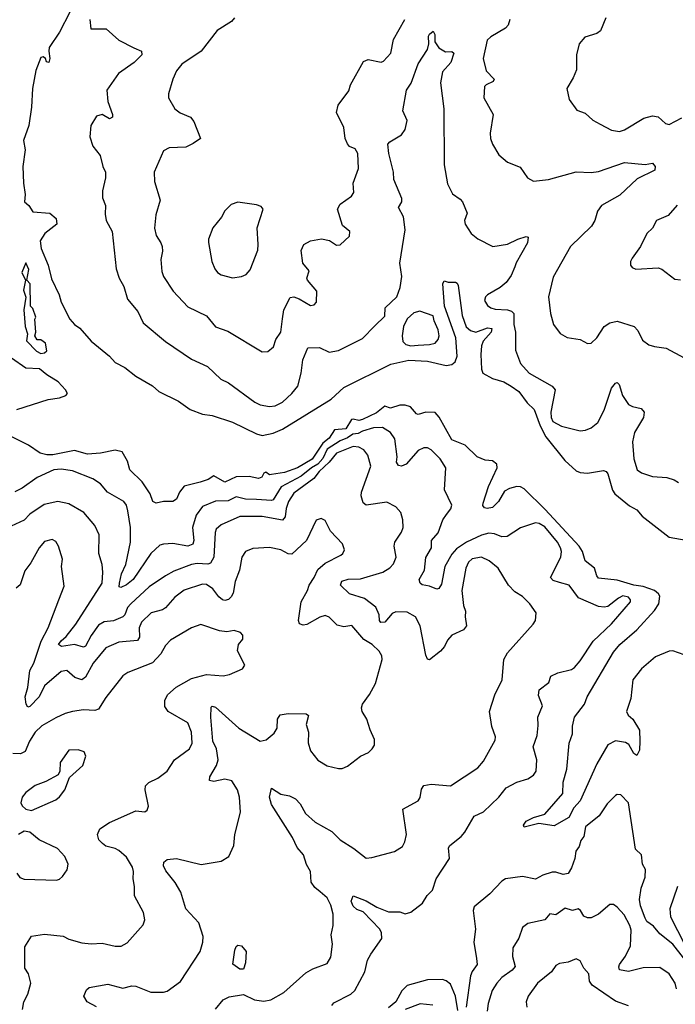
# Model space of a CAD drawing. Extents: x 1690054 to 1842981, y 782881 to 914114.
# Tile 629 of 656: x 1801511 to 1805038, y 880721 to 886014. Entities that reach past the tile are written whole.
import ezdxf

# ---------------------------------------------------------------- set-up
doc = ezdxf.new("R2010")
doc.units = 0

msp = doc.modelspace()

# ---------------------------------------------------------------- linework, layer by layer
at = {"layer": '0CON10XD'}
for points in [[(1801780, 886055), (1801725, 885947.1), (1801670.5, 885865), (1801667.1, 885845), (1801673.3, 885805), (1801667.5, 885785), (1801655, 885787.5), (1801650, 885805), (1801637.5, 885815), (1801625, 885811.2), (1801598.2, 885741.8), (1801580.5, 885645), (1801574.5, 885545), (1801559.5, 885445), (1801531.9, 885365), (1801540.4, 885315), (1801527.9, 885225), (1801531.2, 885135), (1801541.2, 885075), (1801537.5, 885035), (1801560, 885015), (1801582, 884982), (1801673.9, 884973.9), (1801707.5, 884945), (1801710, 884915), (1801645.6, 884864.4), (1801620.8, 884825), (1801626.9, 884785), (1801663.5, 884695), (1801681.7, 884621.7), (1801724, 884535), (1801734.2, 884495), (1801781.2, 884405), (1801805, 884376.7), (1801835, 884356.7), (1801895.6, 884285.6), (1801993.8, 884205), (1802025, 884171.2), (1802076.7, 884145), (1802135, 884098), (1802225.6, 884045.6), (1802260, 884015), (1802365, 883964), (1802428.6, 883918.6), (1802493.8, 883893.8), (1802546.6, 883886.6), (1802655, 883851.1), (1802785, 883787.7), (1802815, 883779.6), (1802875, 883790.8), (1802925, 883812.5), (1803186.2, 883975), (1803255, 884037.1), (1803507.9, 884162.1), (1803605, 884184.3), (1803705, 884179.3), (1803805, 884156.1), (1803835, 884161.2), (1803853.4, 884175), (1803863.3, 884205), (1803856.6, 884305), (1803795.7, 884474.3), (1803787.5, 884595), (1803795, 884610), (1803815, 884602.5), (1803855, 884603.3), (1803865, 884598.8), (1803870, 884585), (1803890.7, 884425), (1803912.9, 884362.9), (1803935, 884343.3), (1803964.7, 884334.7), (1804027.1, 884357.1), (1804050.5, 884355), (1804047.4, 884335), (1804004.2, 884285.8), (1803995, 884261.2), (1803990.6, 884215), (1803995.4, 884135.4), (1804002.1, 884115), (1804055, 884086.4), (1804115, 884067.8), (1804153.7, 884043.7), (1804196.2, 884015), (1804241.4, 883955), (1804278.7, 883918.7), (1804310.8, 883830.8), (1804341.8, 883771.8), (1804443.5, 883645), (1804505, 883588.5), (1804525, 883579.5), (1804565, 883576.9), (1804651.2, 883591.2), (1804665, 883586.2), (1804675, 883572.5), (1804700.4, 883485), (1804712.2, 883465), (1804791.1, 883401.1), (1804830, 883380), (1804859.4, 883345), (1805005, 883232.7), (1805095, 883216)], [(1802666.2, 886025), (1802651.2, 886005), (1802574, 885956), (1802487.5, 885845), (1802384, 885775), (1802355, 885738.8), (1802334.4, 885695), (1802312, 885615), (1802312, 885595), (1802346.2, 885535), (1802375, 885514), (1802430.5, 885490.5), (1802447.9, 885467.9), (1802483.3, 885375), (1802445, 885349.2)], [(1804664, 886025), (1804635, 885954), (1804615, 885940.8), (1804550.3, 885919.7), (1804520, 885885), (1804506, 885825), (1804505.8, 885744.2), (1804488.3, 885701.7), (1804454, 885645), (1804466.2, 885585), (1804507.7, 885527.7), (1804552.3, 885512.3), (1804594.4, 885474.4), (1804633.1, 885453.1), (1804695, 885420), (1804737.3, 885412.7), (1804765, 885422.5), (1804868.8, 885485), (1804915, 885497.1), (1804945, 885492), (1804985, 885456), (1805005, 885450.8), (1805073.2, 885486.8)], [(1801888, 886015), (1801893.3, 885965), (1801975.8, 885965.8), (1802045, 885904), (1802125, 885863.1), (1802166.2, 885845), (1802167.5, 885825), (1802127.5, 885785), (1802041.9, 885725), (1801980, 885635), (1801986, 885574), (1802010, 885505), (1802010, 885490), (1801995, 885480.6), (1801955, 885504.3), (1801925, 885496.2), (1801894.2, 885445), (1801888.6, 885385), (1801904.2, 885335), (1801944.2, 885285), (1801958.9, 885225), (1801973.1, 885195), (1801973.5, 885165), (1801956.1, 885095), (1801956.4, 885056.4), (1801972.9, 885015), (1801970.9, 884969.1), (1801976.7, 884935), (1802008.8, 884875), (1802029.5, 884675), (1802045.4, 884625.4), (1802070.9, 884580.9), (1802091.7, 884511.7), (1802147.1, 884445), (1802175.4, 884385.4), (1802295, 884283.6), (1802435, 884188.8), (1802520.7, 884150.7), (1802592.7, 884082.7), (1802635, 884061.9), (1802775, 883957.8), (1802805, 883943.5), (1802854.4, 883935.6), (1802885, 883938.5), (1802925, 883958.8), (1802975, 884004.4), (1803006.5, 884045), (1803024.6, 884115), (1803034.5, 884185), (1803060.5, 884249.5), (1803123, 884253), (1803175, 884227.5), (1803225, 884235.7), (1803355, 884300.6), (1803421.3, 884368.7), (1803475, 884421.2), (1803477.5, 884465), (1803540, 884525), (1803557.5, 884575), (1803565.9, 884634.1), (1803555.8, 884705), (1803585.2, 884884.8), (1803575, 884953.8), (1803549.4, 885005), (1803566.6, 885035), (1803566.7, 885053.3), (1803524, 885155), (1803522.1, 885195), (1803496.5, 885295), (1803491.4, 885345), (1803501.3, 885358.7), (1803564.5, 885395), (1803585, 885424.3), (1803595, 885472.5), (1803571.3, 885525), (1803591.2, 885635), (1803617.4, 885672.6), (1803655, 885776.7), (1803704, 885855), (1803712, 885885), (1803710, 885925), (1803715, 885936.7), (1803735, 885952.5), (1803743.3, 885935), (1803743.3, 885895), (1803765, 885863.3), (1803801.4, 885841.4), (1803835, 885843.3), (1803846.7, 885835), (1803830, 885785), (1803785.5, 885734.5), (1803774.4, 885675), (1803792.5, 885535), (1803794.6, 885234.6), (1803811.7, 885131.7), (1803838.7, 885078.7), (1803880.2, 885050.2), (1803892.5, 885035), (1803918, 884975), (1803904.3, 884935), (1803907.5, 884915), (1803940, 884865), (1803975, 884836.2), (1804055.8, 884795.8), (1804135, 884808.5), (1804191.2, 884835), (1804235, 884848.1), (1804246.7, 884845), (1804242.5, 884815), (1804182, 884708), (1804174.5, 884685)], [(1802445, 885349.2), (1802405, 885330), (1802315, 885325.8), (1802285, 885310), (1802234.2, 885195), (1802235.7, 885145), (1802267.1, 885045), (1802244.2, 884965), (1802237, 884893), (1802244.5, 884854.5), (1802270.8, 884815), (1802277.1, 884795), (1802279.1, 884770.9), (1802270.8, 884725), (1802275, 884660), (1802283.7, 884633.7), (1802336.5, 884555), (1802415, 884470), (1802515, 884422), (1802565, 884362.9), (1802630.6, 884340.6), (1802815, 884228), (1802845, 884230), (1802877.1, 884255), (1802888.6, 884295), (1802915.5, 884335), (1802923.9, 884406.1), (1802931.4, 884455), (1802965, 884521.2), (1802985, 884524), (1803015, 884514.2), (1803075, 884478), (1803095, 884482), (1803107.5, 884495), (1803110, 884555), (1803058.6, 884615), (1803055.7, 884625.7), (1803067.5, 884665), (1803034.5, 884705), (1803025.8, 884774.2), (1803038.8, 884805), (1803075, 884826), (1803135, 884836.2), (1803177.7, 884827.7), (1803215, 884802.5), (1803235, 884803.3), (1803285, 884850), (1803286.7, 884875), (1803247.3, 884907.3), (1803220.8, 884995), (1803235, 885022), (1803295, 885065.8), (1803309.2, 885085), (1803304.2, 885135), (1803334.3, 885215), (1803329.4, 885295), (1803315, 885320), (1803285, 885332), (1803275, 885346.2), (1803262.5, 885375), (1803255.4, 885435), (1803215.6, 885515), (1803224.7, 885555.3), (1803281.7, 885631.7), (1803290, 885665), (1803360.5, 885789.5), (1803385, 885800), (1803455, 885786.7), (1803467.7, 885792.3), (1803508, 885835), (1803521.5, 885908.5), (1803583.5, 886015)], [(1804147.3, 886015), (1804138.5, 885985), (1804125, 885968.9), (1804045, 885923.1), (1804025.4, 885904.6), (1804004.3, 885805), (1804020.3, 885740.3), (1804064, 885695), (1804057.2, 885682.8), (1804020, 885665), (1804011.2, 885655), (1804007.5, 885595), (1804058.1, 885505), (1804042, 885405), (1804043.8, 885375), (1804053.8, 885345), (1804088.8, 885288.8), (1804135, 885248.8), (1804202.3, 885222.3), (1804243.3, 885165), (1804275, 885146.2), (1804355, 885156.2), (1804505, 885196.1), (1804585, 885192.5), (1804625, 885199.2), (1804765, 885246.4), (1804875, 885236), (1804915, 885243.3), (1804930, 885225), (1804926.7, 885205), (1804831.9, 885158.1), (1804738.3, 885071.7), (1804640, 885015), (1804618.8, 884985), (1804604, 884935), (1804586, 884905), (1804474.2, 884795), (1804380.2, 884629.8), (1804355.6, 884525), (1804366.9, 884435), (1804382.5, 884375), (1804417.3, 884327.3), (1804455, 884306.2), (1804525, 884294.3), (1804565, 884273.3), (1804585, 884276.2), (1804615, 884303.8), (1804655, 884365.8), (1804685, 884384.2), (1804725, 884394.2), (1804815.6, 884365.6), (1804836.4, 884343.6), (1804861.1, 884291.1), (1804895, 884266.9), (1804925, 884256.9), (1804988.8, 884248.8), (1805085, 884197.5)], [(1802655, 884626.9), (1802705, 884634.3), (1802728.8, 884645), (1802750.9, 884669.1), (1802791.1, 884775), (1802794.4, 884805), (1802788.1, 884895), (1802820, 884995), (1802810.7, 885010.7), (1802785, 885020), (1802685, 885033.3), (1802649.3, 885020.7), (1802615, 884987.5), (1802597.3, 884952.7), (1802550, 884895), (1802527.5, 884835), (1802527.3, 884817.3), (1802544.4, 884715), (1802560.8, 884675), (1802575.6, 884655.6), (1802595, 884642.9), (1802655, 884626.9)], [(1805047, 885017), (1804999.1, 884960.9), (1804936.2, 884935), (1804915, 884893.3), (1804883.8, 884865), (1804850, 884795), (1804805, 884732.5), (1804796.7, 884715), (1804796.7, 884695), (1804805, 884682.5), (1804825, 884673.8), (1804945, 884681.2), (1804965, 884673.8), (1805035, 884618.8), (1805065, 884616)], [(1801625, 884220), (1801645, 884223.3), (1801657.5, 884235), (1801650, 884275), (1801625, 884292.5), (1801605, 884292.5), (1801592.5, 884315), (1801597.5, 884335), (1801592.5, 884405), (1801597.5, 884415), (1801581.7, 884461.7), (1801570, 884475), (1801566.7, 884595), (1801550, 884615), (1801560.7, 884670.7), (1801545, 884707.5), (1801523.3, 884655), (1801542.5, 884615), (1801531.1, 884561.1), (1801543.6, 884523.6), (1801533.8, 884455), (1801540.8, 884365), (1801553.3, 884325), (1801548.3, 884288.3), (1801601.7, 884231.7), (1801625, 884220)], [(1804174.5, 884685), (1804155, 884640), (1804127.7, 884602.3), (1804095.7, 884575), (1804027.5, 884535), (1804015.8, 884525), (1804011.4, 884505), (1804027.5, 884477.5), (1804044.7, 884464.7), (1804067.8, 884457.8), (1804134.8, 884454.8), (1804156.9, 884446.9), (1804169.2, 884435), (1804169.6, 884375), (1804177.5, 884335), (1804177.6, 884237.6), (1804205.5, 884165.5), (1804250.6, 884115), (1804374.7, 884044.7), (1804390.5, 884025), (1804367.4, 883905), (1804369.7, 883875), (1804379.2, 883855), (1804425, 883829.3), (1804525, 883804.4), (1804555, 883808.1), (1804585, 883820), (1804620.4, 883849.6), (1804654.1, 883915.9), (1804695, 884033.3), (1804715, 884061.2), (1804725, 884063.3), (1804735, 884053.3), (1804753.8, 883993.8), (1804786.5, 883946.5), (1804807.5, 883935), (1804854.5, 883924.5), (1804870, 883905), (1804866.9, 883875), (1804817.8, 883795), (1804806.5, 883745), (1804813.7, 883653.7), (1804832.9, 883595), (1804855, 883578.1), (1804915, 883558.9), (1804992.6, 883552.6), (1805031.1, 883541.1), (1805055, 883526)], [(1803615, 884260.9), (1803655, 884264.8), (1803715, 884268.1), (1803745, 884276), (1803761.8, 884295), (1803767.6, 884315), (1803762.5, 884347.5), (1803740.3, 884395), (1803735, 884422.9), (1803663, 884447), (1803631.3, 884438.7), (1803594.6, 884405.4), (1803575.6, 884365), (1803568.5, 884315), (1803572.3, 884285), (1803588, 884268), (1803615, 884260.9)], [(1801495, 883918), (1801665, 883972.5), (1801725, 883982), (1801760, 883995), (1801767.5, 884005), (1801757.5, 884025), (1801717.9, 884067.9), (1801656.7, 884105), (1801617.6, 884137.6), (1801545, 884140.8), (1801466.2, 884195)], [(1805085, 882600.6), (1805025, 882621.5), (1805005, 882620.4), (1804930.5, 882589.5), (1804855.4, 882525), (1804809.6, 882465), (1804798.8, 882365), (1804774.6, 882295), (1804783.1, 882275), (1804808.5, 882255), (1804844.7, 882194.7), (1804846.9, 882135), (1804845, 882087.5), (1804830.8, 882059.2), (1804815, 882069.2), (1804788.3, 882118.3), (1804769.2, 882129.2), (1804715, 882138.5), (1804675, 882115.7), (1804615.2, 882014.8), (1804525, 881815.8), (1804491.7, 881778.3), (1804465, 881726.1), (1804385, 881680.8), (1804303.1, 881693.1), (1804225, 881672.9), (1804221.1, 881685), (1804235, 881705.8), (1804275.5, 881725.5), (1804335, 881743.3), (1804431.9, 881855), (1804434, 881915), (1804453.9, 881986.1), (1804466.4, 882125), (1804484.6, 882175), (1804483.8, 882216.2), (1804495.6, 882265), (1804549.3, 882335), (1804562.9, 882375), (1804704.8, 882615), (1804739.5, 882655), (1804829.7, 882735), (1804925, 882837.5), (1804948.6, 882875), (1804953.6, 882915), (1804947.5, 882927.5), (1804925, 882945.2), (1804865, 882967.7), (1804813.6, 882975), (1804725, 883000.7), (1804625, 883011.5), (1804614.7, 883024.7), (1804602.5, 883065), (1804553.5, 883105), (1804538.6, 883155), (1804519.6, 883185), (1804338.3, 883381.7), (1804225, 883491.5), (1804205, 883503.2), (1804185, 883505.3), (1804145.3, 883494.7), (1804119.5, 883480.5), (1804086.2, 883425), (1804055, 883392.9), (1804026.2, 883386.2), (1804010.8, 883390.8), (1804002.9, 883402.9), (1804004.4, 883415), (1804032.1, 883505), (1804079.5, 883605), (1804078.1, 883625), (1804055, 883642.5), (1804015, 883646.9), (1803971.2, 883665), (1803907.1, 883727.1), (1803835.6, 883755), (1803768.2, 883878.2), (1803745, 883902.5), (1803695, 883904.5), (1803655, 883892.5), (1803645, 883896.2), (1803612.5, 883932.5), (1803585, 883942.1), (1803555, 883942.5), (1803505, 883925.7), (1803475, 883935.9), (1803429.4, 883900.6), (1803355.5, 883865), (1803335, 883859.7), (1803305, 883867.3), (1803295, 883864.3), (1803264.7, 883815.2), (1803205, 883810), (1803176.3, 883765), (1803141.4, 883738.6), (1803085, 883651.9), (1803005.5, 883605), (1802935, 883579.6), (1802865, 883569.7), (1802855, 883568.5), (1802835, 883581.9), (1802825, 883576.2), (1802814.1, 883555), (1802795, 883547.9), (1802745, 883559), (1802675, 883557.3), (1802615, 883528.9), (1802555, 883561.8), (1802525, 883542.8), (1802482.5, 883527.5), (1802395, 883507.6), (1802370, 883475), (1802355, 883436.2), (1802335, 883424.2), (1802285, 883424.4), (1802245, 883416), (1802226.7, 883425), (1802212.9, 883465), (1802169.7, 883529.8), (1802102.9, 883595), (1802091.1, 883641.1), (1802061.5, 883691.5), (1802025, 883700), (1801945.2, 883684.8), (1801875, 883679.3), (1801805, 883699), (1801690, 883675), (1801657.5, 883675), (1801621.2, 883685), (1801558, 883728), (1801455, 883779.1)], [(1803190.6, 880715), (1803200.6, 880729.4), (1803291.4, 880775), (1803314.4, 880795), (1803368.1, 880895), (1803381.7, 880958.3), (1803399.3, 880990.7), (1803458.9, 881075), (1803457.5, 881105), (1803448.2, 881125), (1803358.7, 881218.7), (1803325, 881231.8), (1803305, 881249.6), (1803294.7, 881275), (1803305, 881303.8), (1803375, 881277.5), (1803432.6, 881242.6), (1803495, 881218.5), (1803555, 881218.5), (1803585, 881208.1), (1803615, 881216.9), (1803677.8, 881265), (1803703, 881307), (1803730.8, 881335), (1803751.2, 881395), (1803822.2, 881505), (1803817.3, 881562.7), (1803824.2, 881575), (1803885, 881622.9), (1803905, 881646.2), (1803955, 881732.9), (1804005, 881755.5), (1804087.7, 881835), (1804128.1, 881885), (1804185, 881915.6), (1804245, 881932.5), (1804275, 881953.8), (1804289.2, 881975), (1804292, 882035), (1804272.9, 882105), (1804293.6, 882166.4), (1804300.3, 882219.7), (1804298.5, 882265), (1804323.1, 882325), (1804301.9, 882381.9), (1804305, 882412), (1804357.9, 882452.1), (1804368.8, 882485), (1804405, 882502.5), (1804478.8, 882521.2), (1804495, 882532.5), (1804525, 882567.5), (1804595, 882674.3), (1804695, 882765.8), (1804795.6, 882885), (1804796.9, 882895), (1804785, 882910), (1804755, 882916.4), (1804731.2, 882905), (1804675, 882859.2), (1804655, 882855.6), (1804625, 882860.5), (1804516.7, 882906.7), (1804465.7, 882975), (1804415, 882988.8), (1804379.9, 882999.9), (1804366.5, 883015), (1804421.5, 883125), (1804426.1, 883155), (1804419.3, 883175), (1804403.9, 883205), (1804335, 883288.9), (1804305, 883306.9), (1804285, 883310), (1804205, 883283.3), (1804133.5, 883236.5), (1804105, 883234.5), (1804065, 883250.7), (1804035, 883253.5), (1803995, 883242.7), (1803915, 883206), (1803860.3, 883169.7), (1803835, 883140.9), (1803798.4, 883075), (1803779.5, 882980.5), (1803765, 882955.8), (1803755, 882952.5), (1803715, 882969.5), (1803675, 882975.8), (1803664.4, 882984.4), (1803658.9, 883005), (1803688.8, 883055), (1803696.1, 883123.9), (1803725.2, 883175), (1803725.3, 883215), (1803762, 883255), (1803787.7, 883325), (1803807.1, 883355), (1803830, 883385), (1803835.7, 883405), (1803796.4, 883486.4), (1803802.7, 883605), (1803772.9, 883652.9), (1803725, 883701.9), (1803705, 883711.9), (1803685, 883713.1), (1803655, 883698.6), (1803589.4, 883625), (1803565, 883614.5), (1803547.8, 883617.8), (1803538.5, 883635), (1803541.8, 883665), (1803528.6, 883761.4), (1803505.3, 883795.3), (1803462.4, 883822.4), (1803415, 883821.1), (1803355, 883803.1), (1803330.9, 883789.1), (1803303, 883787), (1803275, 883767.1), (1803235, 883750.2), (1803164.5, 883705.5), (1803142, 883655), (1803115.1, 883624.9), (1803080.2, 883605), (1803025, 883559.8), (1802917.1, 883502.9), (1802875, 883433.2), (1802865, 883429.3), (1802785, 883435.2), (1802725, 883436.2), (1802675, 883449.7), (1802631.8, 883428.2), (1802563.9, 883426.1), (1802495, 883398.2), (1802459.8, 883350.2), (1802440.4, 883285), (1802448.2, 883215), (1802442.9, 883195), (1802415, 883184.2), (1802335, 883198.2), (1802285, 883195.6), (1802265, 883188.9), (1802216.9, 883145), (1802120.8, 883005), (1802085, 882975.5), (1802055, 882962.5), (1802046.2, 882966.2), (1802047.8, 882985), (1802059.5, 883035), (1802082.2, 883085), (1802107.2, 883205), (1802106.8, 883285), (1802093.3, 883373.3), (1802085, 883403.8), (1802070.8, 883425), (1801982.5, 883475), (1801945, 883520), (1801905, 883546.9), (1801795, 883588.8), (1801735, 883598.2), (1801695, 883594.6), (1801605, 883553.6), (1801525, 883496.4), (1801484.3, 883475.7)], [(1802563.5, 880695), (1802604.7, 880745.3), (1802638.3, 880761.7), (1802715, 880774.3), (1802774.5, 880744.5), (1802825, 880738.5), (1802861.2, 880745), (1802931.4, 880785), (1803049.8, 880890.2), (1803088.3, 880911.7), (1803165, 880940), (1803184.3, 880975), (1803194.3, 881045), (1803185.8, 881095), (1803197.5, 881145), (1803197.8, 881205), (1803185.5, 881255), (1803164.4, 881294.4), (1803126.5, 881326.5), (1803099.1, 881349.1), (1803078.3, 881378.3), (1803074.4, 881435), (1803053.4, 881473.4), (1803036.8, 881525), (1803003.8, 881565), (1802978.5, 881618.5), (1802866, 881795), (1802854.5, 881835), (1802865, 881882.5), (1802915, 881850.6), (1802962.6, 881842.6), (1802995, 881825.8), (1803019.3, 881799.3), (1803047.9, 881747.9), (1803100.7, 881700.7), (1803190.6, 881650.6), (1803234.6, 881604.6), (1803309.1, 881559.1), (1803375, 881507.5), (1803405, 881510), (1803527.4, 881542.6), (1803570.3, 881569.7), (1803582.9, 881595), (1803591.4, 881635), (1803571.2, 881771.2), (1803654.2, 881815.8), (1803665, 881832.5), (1803673, 881877), (1803685, 881898), (1803725, 881904.3), (1803827.5, 881895), (1803975, 881993.1), (1804005, 882028.8), (1804068.2, 882141.8), (1804069.7, 882159.7), (1804050.8, 882215), (1804037.5, 882295), (1804067.1, 882385), (1804106.4, 882465), (1804114.5, 882575.5), (1804135, 882611.2), (1804273.3, 882765), (1804286.2, 882785), (1804288.8, 882825), (1804255.8, 882875), (1804215, 882912.9), (1804175, 882939.2), (1804140.6, 882975), (1804085.3, 883065.3), (1804035.8, 883105.7), (1803995, 883125.4), (1803945, 883115.4), (1803925, 883098.9), (1803911.3, 883065), (1803889.3, 882945), (1803897.7, 882865), (1803909.3, 882835), (1803907.1, 882805), (1803914.5, 882755), (1803897.5, 882735), (1803835, 882705.5), (1803811.3, 882678.7), (1803795.8, 882644.2), (1803775, 882619.4), (1803715, 882573.8), (1803705, 882577.5), (1803695, 882597.5), (1803665.3, 882755.2), (1803639.4, 882805), (1803595, 882828.9), (1803535, 882831.3), (1803515, 882821.8), (1803475, 882775.6), (1803453.3, 882773.3), (1803445.6, 882785), (1803444.6, 882815), (1803426, 882856), (1803365, 882902.7), (1803285, 882928.2), (1803236.7, 882975), (1803243.1, 882996.9), (1803277.2, 883007.2), (1803345, 883008.9), (1803465, 883044.5), (1803502.2, 883067.8), (1803521.1, 883088.9), (1803535.6, 883125), (1803524.4, 883184.4), (1803528.6, 883205), (1803565, 883258.8), (1803573.1, 883285), (1803571.1, 883325), (1803560.6, 883365), (1803535, 883396), (1803485, 883421.4), (1803375, 883404.5), (1803357.8, 883417.8), (1803348.5, 883455), (1803349.7, 883475), (1803400.4, 883615), (1803383.3, 883673.3), (1803362, 883702), (1803335, 883717.1), (1803305, 883720.7), (1803215, 883683.8), (1803176.5, 883635), (1803122.4, 883585), (1803092.3, 883547.7), (1802985, 883469.7), (1802957.2, 883425), (1802943.6, 883386.4), (1802938.3, 883341.7), (1802925, 883323.1), (1802815, 883342.9), (1802695, 883343.6), (1802595, 883298.9), (1802568.1, 883275), (1802562.3, 883257.7), (1802554.7, 883125.3), (1802537.6, 883092.4), (1802522.9, 883087.1), (1802465, 883091.3), (1802435, 883086.4), (1802340.4, 883049.6), (1802294.8, 883025.2), (1802208.2, 882965), (1802108.8, 882875), (1802091.5, 882855), (1802075.8, 882815), (1802065.2, 882804.8), (1802015, 882782.3), (1801965, 882777.4), (1801935, 882758.9), (1801895.7, 882704.3), (1801865, 882646.5), (1801855, 882641.5), (1801805, 882655.9), (1801735.4, 882645.4), (1801719.2, 882655), (1801734.8, 882675.2), (1801761, 882699), (1801813.2, 882765), (1801953.9, 882986.1), (1801958.7, 883045), (1801954.6, 883085), (1801936.9, 883145), (1801937.8, 883245), (1801915, 883295.7), (1801855.6, 883365), (1801775, 883410.9), (1801715.5, 883424.5), (1801642.3, 883407.7), (1801565, 883355.6), (1801535, 883324.4), (1801465, 883291.1)], [(1802636.2, 881515), (1802662, 881575), (1802668, 881635), (1802698.6, 881755), (1802693.3, 881835), (1802682.2, 881875), (1802652, 881922), (1802615, 881932.1), (1802555, 881919.1), (1802532, 881925), (1802534.5, 881945), (1802569.6, 882005), (1802578.2, 882035), (1802568.9, 882095), (1802550.7, 882135), (1802538.6, 882265), (1802540.6, 882319.4), (1802546.2, 882323.8), (1802565, 882318.6), (1802690, 882205), (1802805, 882135.8), (1802836.6, 882143.4), (1802880.3, 882179.7), (1802896.7, 882205), (1802898.5, 882255), (1802912.6, 882277.4), (1802955.4, 882285.4), (1803052.1, 882282.1), (1803064, 882274), (1803052, 882225), (1803064.4, 882185), (1803063, 882127), (1803075, 882083.3), (1803115, 882033.8), (1803165, 882003.8), (1803225, 881988.8), (1803245, 881988.8), (1803275, 882001.2), (1803345, 882056), (1803387.5, 882075), (1803406.7, 882095), (1803418.8, 882115), (1803420, 882145), (1803396.1, 882196.1), (1803378.8, 882255), (1803352.9, 882295), (1803349.2, 882315), (1803355.8, 882335), (1803393.2, 882386.8), (1803424, 882445), (1803460.8, 882575), (1803458.6, 882595), (1803445, 882620), (1803407.5, 882655), (1803362.8, 882682.8), (1803297.9, 882757.9), (1803255, 882750.3), (1803219.4, 882759.4), (1803175, 882801.9), (1803155, 882811.1), (1803125, 882802.2), (1803055, 882762.3), (1803035, 882759.6), (1803016.9, 882766.9), (1803011.6, 882785), (1803025.9, 882885), (1803059.7, 882945), (1803068.6, 882975), (1803095.4, 883015.4), (1803115, 883059.2), (1803155, 883092.1), (1803238.8, 883135), (1803250, 883145), (1803257.5, 883165), (1803247.3, 883197.3), (1803182.5, 883265), (1803155, 883322.5), (1803133, 883333), (1803105, 883323.3), (1803054.5, 883215), (1802975, 883141.8), (1802955, 883142.7), (1802915, 883163.6), (1802855, 883177.8), (1802765, 883171.5), (1802725.4, 883154.6), (1802705.4, 883124.6), (1802694, 883055), (1802670.4, 882995), (1802658.8, 882931.2), (1802649.2, 882910.9), (1802635, 882898.2), (1802615, 882891.8), (1802602.5, 882895), (1802582, 882912), (1802549.4, 882955), (1802515, 882977.9), (1802495, 882980), (1802395, 882947.5), (1802345, 882910), (1802295, 882852.5), (1802278.5, 882841.5), (1802218.1, 882825), (1802166.1, 882775), (1802154.2, 882745), (1802154.7, 882695.3), (1802145, 882677.5), (1802045, 882667.9), (1801975, 882638.2), (1801906.6, 882555), (1801865, 882480.8), (1801845, 882465.7), (1801807.6, 882477.6), (1801765, 882515.8), (1801735, 882510.8), (1801645, 882432.9), (1801615.4, 882375), (1801565, 882321.9), (1801555, 882318), (1801545.4, 882335.4), (1801540.3, 882375), (1801554.4, 882425), (1801565.7, 882515), (1801587.8, 882555), (1801626.8, 882673.2), (1801664.6, 882745), (1801722.5, 882895), (1801750.5, 882969.5), (1801736.7, 883075), (1801740.8, 883115), (1801720, 883185), (1801705, 883208.8), (1801685, 883219.2), (1801645, 883208.6), (1801615.8, 883175), (1801571.4, 883095), (1801538.7, 883051.3), (1801513.2, 882976.8), (1801491.5, 882958.5)], [(1801527, 880693), (1801534, 880735), (1801554.1, 880775.9), (1801571.2, 880835), (1801558.8, 880885), (1801539.1, 880915), (1801538.9, 881031.1), (1801575, 881088), (1801645, 881098.2), (1801745, 881086.9), (1801775, 881071.4), (1801845, 881051.9), (1801895, 881046.7), (1801955, 881050.6), (1802025, 881034.4), (1802056.4, 881033.6), (1802089.1, 881050.9), (1802175, 881148.8), (1802184.3, 881175), (1802177.5, 881215), (1802129.5, 881305), (1802128.9, 881355), (1802120.9, 881395), (1802124.1, 881435), (1802117.7, 881457.7), (1802085, 881511.9), (1802045, 881547.9), (1802025, 881559.6), (1801975, 881571.9), (1801956.2, 881585), (1801936.7, 881605), (1801930, 881635), (1801942.5, 881665), (1801995, 881698.9), (1802135, 881762), (1802185, 881756.7), (1802195.9, 881764.1), (1802203.3, 881786.7), (1802185.6, 881875), (1802188.1, 881895), (1802205, 881914.3), (1802253.9, 881936.1), (1802304.7, 881975.3), (1802343.8, 882036.2), (1802425, 882094.2), (1802439.6, 882125), (1802434.5, 882185), (1802415, 882234.4), (1802310, 882295), (1802291.5, 882321.5), (1802291.2, 882355), (1802306.5, 882385), (1802353.5, 882426.5), (1802435, 882472.4), (1802515, 882494.6), (1802605, 882487.5), (1802640, 882495), (1802710, 882525), (1802722.5, 882545), (1802682.3, 882622.3), (1802688, 882655), (1802710.8, 882685), (1802711.2, 882705), (1802699.5, 882719.5), (1802665, 882730.8), (1802625, 882724.4), (1802585, 882728.8), (1802485, 882763.1), (1802435, 882745.6), (1802321.5, 882678.5), (1802295, 882650.8), (1802271.1, 882605), (1802225, 882556.5), (1802093.3, 882505), (1802065, 882486.2), (1801975, 882370), (1801935, 882307.8), (1801915, 882300.8), (1801855, 882304.6), (1801795, 882295.4), (1801755, 882285.4), (1801705, 882261.8), (1801630.9, 882219.1), (1801594.6, 882185), (1801563.1, 882135), (1801540.3, 882079.7), (1801515, 882068.2), (1801475, 882069.6)], [(1801575, 881762.5), (1801705, 881820), (1801725, 881836.2), (1801753.8, 881875), (1801778.8, 881941.2), (1801851.2, 882005), (1801866.2, 882055), (1801857.7, 882077.7), (1801825, 882090), (1801775, 882086.7), (1801728.3, 882021.7), (1801726.7, 881975), (1801717.5, 881955), (1801651.7, 881918.3), (1801595, 881898), (1801545, 881860), (1801523.8, 881835), (1801516.7, 881805), (1801525, 881787.5), (1801545, 881770), (1801575, 881762.5)], [(1805081.6, 880971.6), (1805025, 881044.4), (1804955, 881100.8), (1804920.5, 881140.5), (1804885, 881166.4), (1804874.6, 881184.6), (1804850, 881250), (1804845.5, 881285), (1804854.3, 881345.7), (1804875.3, 881405.2), (1804876.6, 881446.6), (1804860.6, 881475), (1804855.5, 881525), (1804822.7, 881555), (1804785.9, 881805), (1804745, 881846.9), (1804725, 881849.4), (1804715, 881843.1), (1804670.7, 881799.3), (1804627.8, 881735), (1804555, 881676), (1804546, 881624), (1804528.7, 881601.3), (1804519.5, 881570.5), (1804502.5, 881545), (1804497.1, 881505), (1804479.4, 881455), (1804460.8, 881425), (1804435, 881419.6), (1804395, 881431.3), (1804375, 881430.9), (1804325, 881415.4), (1804285, 881393.1), (1804215, 881408.5), (1804124.7, 881395.3), (1804105, 881383.3), (1804039.1, 881315), (1803955.6, 881245), (1803949.6, 881225), (1803962.7, 881125), (1803953.2, 881055), (1803968.2, 880968.2), (1803971.2, 880935), (1803945, 880898.5), (1803936.7, 880875), (1803913.4, 880706.6)], [(1801495, 881426.7), (1801512.7, 881402.7), (1801535, 881394.3), (1801708.8, 881388.8), (1801725, 881393.8), (1801741.7, 881408.3), (1801766.7, 881445), (1801771.2, 881475), (1801754, 881515), (1801715, 881558.6), (1801615.6, 881605.6), (1801565, 881646.7), (1801535, 881652.5), (1801505, 881633.3)], [(1801925, 880706.9), (1801874.4, 880735), (1801856, 880765), (1801870.6, 880799.4), (1801885, 880810.8), (1801985, 880829.6), (1802065, 880807.3), (1802115, 880820), (1802135, 880819.1), (1802217, 880787), (1802285, 880785.8), (1802305, 880792.5), (1802375.6, 880844.4), (1802482.5, 881005), (1802496.5, 881055), (1802497.3, 881085), (1802475, 881158.6), (1802405.3, 881235), (1802378.5, 881325), (1802346.9, 881376.9), (1802298, 881438), (1802284.2, 881465), (1802286.2, 881485), (1802305, 881500), (1802355, 881504.4), (1802487, 881473), (1802595, 881491.2), (1802636.2, 881515)], [(1805049.5, 881355), (1805007.9, 881235), (1805011.6, 881191.6), (1805087.5, 881045)], [(1805043.4, 880805), (1805037.1, 880835), (1805005, 880885.5), (1804955, 880920), (1804865, 880918.2), (1804785, 880897.9), (1804737, 880907), (1804733.1, 880923.1), (1804737.7, 880935), (1804769.9, 880980.1), (1804797.1, 881035), (1804799.4, 881120.6), (1804793.6, 881145), (1804762.7, 881202.7), (1804725, 881244.2), (1804705, 881258), (1804685, 881257.5), (1804624.5, 881205.5), (1804585, 881185.8), (1804565, 881186), (1804545.6, 881195.6), (1804527.8, 881225), (1804515, 881234.4), (1804485, 881225.6), (1804445, 881237.3), (1804395, 881202.5), (1804363.2, 881206.8), (1804335.3, 881174.7), (1804244.6, 881155.4), (1804216.4, 881133.6), (1804195, 881076.7), (1804163.5, 881025), (1804162.4, 880977.6), (1804176.5, 880925), (1804159.5, 880905), (1804105, 880865.5), (1804077.8, 880835), (1804052.9, 880795), (1804030.4, 880725), (1804026.2, 880685)], [(1802715, 880910), (1802695, 880910), (1802657, 880937), (1802667.7, 881012.3), (1802675, 881032.5), (1802685, 881040), (1802705, 881036.2), (1802728.6, 881005), (1802725.9, 880944.1), (1802715, 880910)], [(1804785, 880713.8), (1804715, 880738.2), (1804589.4, 880825), (1804575.5, 880845), (1804572.9, 880885), (1804545, 880916.2), (1804525, 880955.8), (1804505, 880965.6), (1804461.5, 880948.5), (1804415, 880940.9), (1804395, 880930), (1804371.5, 880895), (1804296.4, 880835), (1804246.7, 880765), (1804235.6, 880735), (1804238.1, 880705)], [(1803867.1, 880687.1), (1803854.3, 880764.3), (1803829.1, 880829.1), (1803805, 880847.3), (1803785, 880853.8), (1803705, 880853), (1803595, 880821.6), (1803565.8, 880794.2), (1803534.8, 880735), (1803495, 880701.7)], [(1803732.6, 880717.4), (1803665, 880723.9), (1803585, 880692.7)]]:
    msp.add_lwpolyline(points, dxfattribs=at)

doc.saveas('drawing.dxf')
